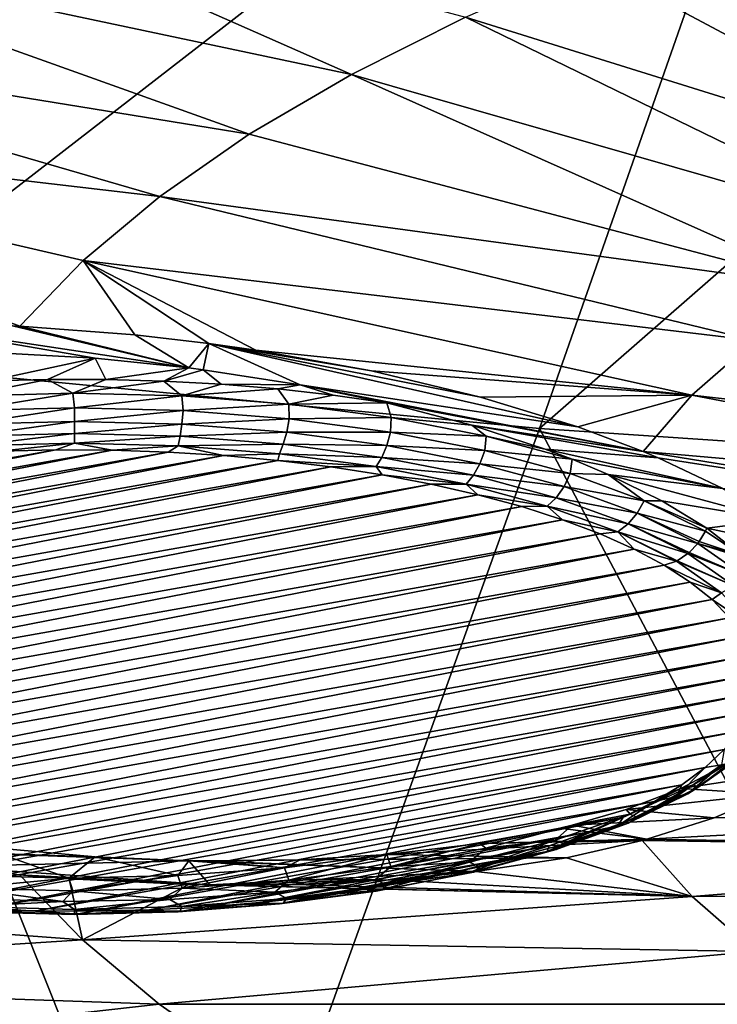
# Model space of a CAD drawing. Header units: metres. Extents: x -90 to 304, y -90 to 74.
# Tile 256 of 570: x 224.7 to 228.49, y -5.67 to -0.32. Entities that reach past the tile are written whole.
import ezdxf

# ---------------------------------------------------------------- set-up
doc = ezdxf.new("R2010")
doc.units = ezdxf.units.M
doc.layers.add('solid_21662050_350', color=7, linetype='CONTINUOUS')

msp = doc.modelspace()

# ---------------------------------------------------------------- linework, layer by layer
at = {"layer": 'solid_21662050_350'}
for points in [[(225.728302, 2.61477, 225.302002), (222.327042, 3.041162, 224.117661), (219.554276, -1.665131, 229.693024)], [(225.728302, 2.61477, 225.302002), (219.554276, -1.665131, 229.693024), (223.490128, -2.1569, 231.05896)], [(229.218063, 2.280359, 226.230865), (225.728302, 2.61477, 225.302002), (223.490128, -2.1569, 231.05896)], [(229.218063, 2.280359, 226.230865), (223.490128, -2.1569, 231.05896), (227.527725, -2.542566, 232.130188)], [(232.774673, 2.040001, 226.898483), (229.218063, 2.280359, 226.230865), (227.527725, -2.542566, 232.130188)], [(232.774673, 2.040001, 226.898483), (227.527725, -2.542566, 232.130188), (231.642197, -2.819752, 232.900101)], [(222.924026, 0.138904, 167.536804), (223.759323, 0.592407, 166.277161), (226.504822, -0.618815, 168.632034)], [(223.759323, 0.592407, 166.277161), (227.125351, -0.307303, 167.766769), (226.504822, -0.618815, 168.632034)], [(222.198837, -0.335839, 168.855453), (222.924026, 0.138904, 167.536804), (225.949875, -0.944214, 169.535858)], [(222.924026, 0.138904, 167.536804), (226.504822, -0.618815, 168.632034), (225.949875, -0.944214, 169.535858)], [(227.808441, -0.011191, 166.94429), (230.105362, -1.236673, 169.577499), (227.125351, -0.307303, 167.766769)], [(227.808441, -0.011191, 166.94429), (230.695099, -0.987789, 168.886185), (230.105362, -1.236673, 169.577499)], [(229.034637, -0.063113, 166.879913), (230.695099, -0.987789, 168.886185), (227.808441, -0.011191, 166.94429)], [(227.125351, -0.307303, 167.766769), (229.573486, -1.500097, 170.309189), (226.504822, -0.618815, 168.632034)], [(227.125351, -0.307303, 167.766769), (230.105362, -1.236673, 169.577499), (229.573486, -1.500097, 170.309189)], [(221.588455, -0.828763, 170.224609), (222.198837, -0.335839, 168.855453), (225.463181, -1.281917, 170.473877)], [(222.198837, -0.335839, 168.855453), (225.949875, -0.944214, 169.535858), (225.463181, -1.281917, 170.473877)], [(226.504822, -0.618815, 168.632034), (229.102615, -1.77652, 171.076981), (225.949875, -0.944214, 169.535858)], [(226.504822, -0.618815, 168.632034), (229.573486, -1.500097, 170.309189), (229.102615, -1.77652, 171.076981)], [(221.588455, -0.828763, 170.224609), (224.703369, -1.986708, 172.431747), (224.662796, -1.984674, 172.435349)], [(221.588455, -0.828763, 170.224609), (225.047134, -1.630285, 171.441498), (224.703369, -1.986708, 172.431747)], [(221.588455, -0.828763, 170.224609), (225.463181, -1.281917, 170.473877), (225.047134, -1.630285, 171.441498)], [(225.949875, -0.944214, 169.535858), (229.102615, -1.77652, 171.076981), (225.463181, -1.281917, 170.473877)], [(225.463181, -1.281917, 170.473877), (228.69548, -2.064324, 171.876389), (225.047134, -1.630285, 171.441498)], [(225.463181, -1.281917, 170.473877), (229.102615, -1.77652, 171.076981), (228.69548, -2.064324, 171.876389)], [(225.327927, -2.03395, 172.4207), (224.703369, -1.986708, 172.431747), (225.047134, -1.630285, 171.441498)], [(225.047134, -1.630285, 171.441498), (228.69548, -2.064324, 171.876389), (228.354462, -2.361827, 172.702728)], [(225.985214, -2.116426, 172.500061), (225.047134, -1.630285, 171.441498), (228.354462, -2.361827, 172.702728)], [(225.730087, -2.080315, 172.457886), (225.327927, -2.03395, 172.4207), (225.047134, -1.630285, 171.441498)], [(225.985214, -2.116426, 172.500061), (225.730087, -2.080315, 172.457886), (225.047134, -1.630285, 171.441498)], [(225.620758, -2.212869, 172.825256), (224.006897, -1.969872, 172.543671), (224.662796, -1.984674, 172.435349)], [(225.112686, -2.160163, 172.794418), (224.006897, -1.969872, 172.543671), (225.620758, -2.212869, 172.825256)], [(224.480881, -2.125284, 172.841232), (224.006897, -1.969872, 172.543671), (225.112686, -2.160163, 172.794418)], [(225.620758, -2.212869, 172.825256), (224.662796, -1.984674, 172.435349), (224.703369, -1.986708, 172.431747)], [(225.620758, -2.212869, 172.825256), (224.703369, -1.986708, 172.431747), (225.327927, -2.03395, 172.4207)], [(225.620758, -2.212869, 172.825256), (225.327927, -2.03395, 172.4207), (225.730087, -2.080315, 172.457886)], [(225.620758, -2.212869, 172.825256), (225.730087, -2.080315, 172.457886), (225.699295, -2.223015, 172.835571)], [(225.699295, -2.223015, 172.835571), (225.730087, -2.080315, 172.457886), (226.225784, -2.305515, 172.944931)], [(226.613205, -2.229214, 172.670212), (225.730087, -2.080315, 172.457886), (225.985214, -2.116426, 172.500061)], [(227.206848, -2.371334, 172.929489), (225.730087, -2.080315, 172.457886), (226.613205, -2.229214, 172.670212)], [(227.736206, -2.533726, 173.259659), (225.730087, -2.080315, 172.457886), (227.206848, -2.371334, 172.929489)], [(226.225784, -2.305515, 172.944931), (225.730087, -2.080315, 172.457886), (227.736206, -2.533726, 173.259659)], [(228.354462, -2.361827, 172.702728), (228.69548, -2.064324, 171.876389), (231.7845, -2.74695, 173.216003)], [(224.480881, -2.125284, 172.841232), (225.112686, -2.160163, 172.794418), (224.53743, -2.283586, 172.77681)], [(226.613205, -2.229214, 172.670212), (225.985214, -2.116426, 172.500061), (228.354462, -2.361827, 172.702728)], [(223.490128, -2.1569, 231.05896), (221.052353, -7.20259, 236.48439), (225.683792, -7.65019, 237.727646)], [(227.527725, -2.542566, 232.130188), (223.490128, -2.1569, 231.05896), (225.683792, -7.65019, 237.727646)], [(225.112686, -2.160163, 172.794418), (224.852982, -2.275411, 172.754105), (224.53743, -2.283586, 172.77681)], [(225.112686, -2.160163, 172.794418), (225.169464, -2.275712, 172.754944), (224.852982, -2.275411, 172.754105)], [(225.112686, -2.160163, 172.794418), (225.620758, -2.212869, 172.825256), (225.169464, -2.275712, 172.754944)], [(225.620758, -2.212869, 172.825256), (225.484879, -2.284487, 172.779312), (225.169464, -2.275712, 172.754944)], [(225.620758, -2.212869, 172.825256), (225.699295, -2.223015, 172.835571), (225.484879, -2.284487, 172.779312)], [(225.699295, -2.223015, 172.835571), (225.797256, -2.301682, 172.827072), (225.484879, -2.284487, 172.779312)], [(225.699295, -2.223015, 172.835571), (226.225784, -2.305515, 172.944931), (225.797256, -2.301682, 172.827072)], [(227.206848, -2.371334, 172.929489), (226.613205, -2.229214, 172.670212), (228.354462, -2.361827, 172.702728)], [(224.396133, -2.366583, 172.778122), (224.53743, -2.283586, 172.77681), (224.852982, -2.275411, 172.754105)], [(224.98996, -2.351018, 172.734894), (224.396133, -2.366583, 172.778122), (224.852982, -2.275411, 172.754105)], [(224.98996, -2.351018, 172.734894), (224.852982, -2.275411, 172.754105), (225.169464, -2.275712, 172.754944)], [(224.98996, -2.351018, 172.734894), (225.169464, -2.275712, 172.754944), (225.484879, -2.284487, 172.779312)], [(225.584015, -2.36557, 172.775314), (224.98996, -2.351018, 172.734894), (225.484879, -2.284487, 172.779312)], [(225.584015, -2.36557, 172.775314), (225.484879, -2.284487, 172.779312), (225.797256, -2.301682, 172.827072)], [(224.409821, -2.444301, 172.780197), (224.396133, -2.366583, 172.778122), (224.98996, -2.351018, 172.734894)], [(225, -2.42932, 172.738586), (224.409821, -2.444301, 172.780197), (224.98996, -2.351018, 172.734894)], [(225, -2.42932, 172.738586), (224.98996, -2.351018, 172.734894), (225.584015, -2.36557, 172.775314)], [(225.584015, -2.36557, 172.775314), (225.797256, -2.301682, 172.827072), (226.104645, -2.327187, 172.897919)], [(226.165039, -2.409916, 172.898483), (225.584015, -2.36557, 172.775314), (226.104645, -2.327187, 172.897919)], [(226.225784, -2.305515, 172.944931), (226.104645, -2.327187, 172.897919), (225.797256, -2.301682, 172.827072)], [(226.225784, -2.305515, 172.944931), (226.405121, -2.360845, 172.991409), (226.104645, -2.327187, 172.897919)], [(226.165039, -2.409916, 172.898483), (226.104645, -2.327187, 172.897919), (226.405121, -2.360845, 172.991409)], [(226.225784, -2.305515, 172.944931), (227.736206, -2.533726, 173.259659), (228.089676, -2.666509, 173.547714)], [(226.225784, -2.305515, 172.944931), (228.089676, -2.666509, 173.547714), (226.696793, -2.402444, 173.106949)], [(226.225784, -2.305515, 172.944931), (226.696793, -2.402444, 173.106949), (226.405121, -2.360845, 172.991409)], [(225.590179, -2.444301, 172.780197), (225, -2.42932, 172.738586), (225.584015, -2.36557, 172.775314)], [(225.590179, -2.444301, 172.780197), (225.584015, -2.36557, 172.775314), (226.165039, -2.409916, 172.898483)], [(226.165039, -2.409916, 172.898483), (226.405121, -2.360845, 172.991409), (226.696793, -2.402444, 173.106949)], [(226.720108, -2.483068, 173.101669), (226.165039, -2.409916, 172.898483), (226.696793, -2.402444, 173.106949)], [(227.160049, -2.523575, 173.337753), (226.696793, -2.402444, 173.106949), (228.089676, -2.666509, 173.547714)], [(227.160049, -2.523575, 173.337753), (226.720108, -2.483068, 173.101669), (226.696793, -2.402444, 173.106949)], [(227.736206, -2.533726, 173.259659), (227.206848, -2.371334, 172.929489), (228.354462, -2.361827, 172.702728)], [(227.736206, -2.533726, 173.259659), (228.354462, -2.361827, 172.702728), (228.089676, -2.666509, 173.547714)], [(228.089676, -2.666509, 173.547714), (228.354462, -2.361827, 172.702728), (231.542831, -2.968848, 173.832352)], [(228.354462, -2.361827, 172.702728), (231.7845, -2.74695, 173.216003), (231.542831, -2.968848, 173.832352)], [(224.416946, -2.518794, 172.803558), (224.409821, -2.444301, 172.780197), (225, -2.42932, 172.738586)], [(225, -2.503993, 172.762451), (224.416946, -2.518794, 172.803558), (225, -2.42932, 172.738586)], [(225, -2.503993, 172.762451), (225, -2.42932, 172.738586), (225.590179, -2.444301, 172.780197)], [(225.583054, -2.518794, 172.803558), (225, -2.503993, 172.762451), (225.590179, -2.444301, 172.780197)], [(225.583054, -2.518794, 172.803558), (225.590179, -2.444301, 172.780197), (226.16716, -2.488911, 172.904099)], [(226.16716, -2.488911, 172.904099), (225.590179, -2.444301, 172.780197), (226.165039, -2.409916, 172.898483)], [(226.16716, -2.488911, 172.904099), (226.165039, -2.409916, 172.898483), (226.720108, -2.483068, 173.101669)], [(224.426224, -2.584499, 172.845291), (224.416946, -2.518794, 172.803558), (225, -2.503993, 172.762451)], [(225, -2.569934, 172.80484), (224.426224, -2.584499, 172.845291), (225, -2.503993, 172.762451)], [(225, -2.569934, 172.80484), (225, -2.503993, 172.762451), (225.583054, -2.518794, 172.803558)], [(226.153091, -2.562865, 172.925964), (225.583054, -2.518794, 172.803558), (226.16716, -2.488911, 172.904099)], [(226.153091, -2.562865, 172.925964), (226.16716, -2.488911, 172.904099), (226.718079, -2.562152, 173.107544)], [(226.718079, -2.562152, 173.107544), (226.16716, -2.488911, 172.904099), (226.720108, -2.483068, 173.101669)], [(226.718079, -2.562152, 173.107544), (226.720108, -2.483068, 173.101669), (227.236847, -2.583393, 173.380341)], [(227.160049, -2.523575, 173.337753), (227.236847, -2.583393, 173.380341), (226.720108, -2.483068, 173.101669)], [(225.573776, -2.584499, 172.845291), (225, -2.569934, 172.80484), (225.583054, -2.518794, 172.803558)], [(225.573776, -2.584499, 172.845291), (225.583054, -2.518794, 172.803558), (226.153091, -2.562865, 172.925964)], [(226.13475, -2.62787, 172.965759), (225.573776, -2.584499, 172.845291), (226.153091, -2.562865, 172.925964)], [(227.527725, -2.542566, 232.130188), (225.683792, -7.65019, 237.727646), (230.405441, -7.971935, 238.621323)], [(226.13475, -2.62787, 172.965759), (226.153091, -2.562865, 172.925964), (226.697357, -2.635224, 173.126953)], [(226.697357, -2.635224, 173.126953), (226.153091, -2.562865, 172.925964), (226.718079, -2.562152, 173.107544)], [(226.697357, -2.635224, 173.126953), (226.718079, -2.562152, 173.107544), (227.230621, -2.66239, 173.385956)], [(227.230621, -2.66239, 173.385956), (226.718079, -2.562152, 173.107544), (227.236847, -2.583393, 173.380341)], [(227.160049, -2.523575, 173.337753), (228.089676, -2.666509, 173.547714), (228.172775, -2.701315, 173.625397)], [(227.160049, -2.523575, 173.337753), (228.172775, -2.701315, 173.625397), (227.558716, -2.654027, 173.608887)], [(227.160049, -2.523575, 173.337753), (227.558716, -2.654027, 173.608887), (227.236847, -2.583393, 173.380341)], [(231.642197, -2.819752, 232.900101), (227.527725, -2.542566, 232.130188), (230.405441, -7.971935, 238.621323)], [(224.437012, -2.636932, 172.902573), (224.426224, -2.584499, 172.845291), (225, -2.569934, 172.80484)], [(225, -2.622641, 172.862869), (224.437012, -2.636932, 172.902573), (225, -2.569934, 172.80484)], [(225, -2.622641, 172.862869), (225, -2.569934, 172.80484), (225.573776, -2.584499, 172.845291)], [(225.562988, -2.636932, 172.902573), (225, -2.622641, 172.862869), (225.573776, -2.584499, 172.845291)], [(225.562988, -2.636932, 172.902573), (225.573776, -2.584499, 172.845291), (226.13475, -2.62787, 172.965759)], [(227.230621, -2.66239, 173.385956), (227.236847, -2.583393, 173.380341), (227.705185, -2.709549, 173.729523)], [(227.558716, -2.654027, 173.608887), (227.705185, -2.709549, 173.729523), (227.236847, -2.583393, 173.380341)], [(221.571823, -3.440195, 175.103775), (225.508606, -2.670279, 172.965256), (225.80954, -2.688748, 173.016556)], [(221.571823, -3.440195, 175.103775), (221.698517, -3.345889, 174.841827), (225.508606, -2.670279, 172.965256)], [(221.698517, -3.345889, 174.841827), (225.204147, -2.66029, 172.937515), (225.508606, -2.670279, 172.965256)], [(221.698517, -3.345889, 174.841827), (221.847748, -3.255462, 174.590668), (225.204147, -2.66029, 172.937515)], [(221.847748, -3.255462, 174.590668), (224.898346, -2.658854, 172.933517), (225.204147, -2.66029, 172.937515)], [(221.847748, -3.255462, 174.590668), (222.018524, -3.16951, 174.351913), (224.898346, -2.658854, 172.933517)], [(222.018524, -3.16951, 174.351913), (224.593216, -2.665979, 172.953308), (224.898346, -2.658854, 172.933517)], [(225, -2.622641, 172.862869), (224.593216, -2.665979, 172.953308), (224.437012, -2.636932, 172.902573)], [(225, -2.622641, 172.862869), (224.898346, -2.658854, 172.933517), (224.593216, -2.665979, 172.953308)], [(225, -2.622641, 172.862869), (225.204147, -2.66029, 172.937515), (224.898346, -2.658854, 172.933517)], [(225.562988, -2.636932, 172.902573), (225.204147, -2.66029, 172.937515), (225, -2.622641, 172.862869)], [(225.562988, -2.636932, 172.902573), (225.508606, -2.670279, 172.965256), (225.204147, -2.66029, 172.937515)], [(225.562988, -2.636932, 172.902573), (225.80954, -2.688748, 173.016556), (225.508606, -2.670279, 172.965256)], [(226.113388, -2.679487, 173.020767), (225.562988, -2.636932, 172.902573), (226.13475, -2.62787, 172.965759)], [(226.113388, -2.679487, 173.020767), (225.80954, -2.688748, 173.016556), (225.562988, -2.636932, 172.902573)], [(226.113388, -2.679487, 173.020767), (226.13475, -2.62787, 172.965759), (226.670364, -2.699078, 173.163544)], [(226.670364, -2.699078, 173.163544), (226.13475, -2.62787, 172.965759), (226.697357, -2.635224, 173.126953)], [(226.670364, -2.699078, 173.163544), (226.697357, -2.635224, 173.126953), (227.20372, -2.734252, 173.402023)], [(227.20372, -2.734252, 173.402023), (226.697357, -2.635224, 173.126953), (227.230621, -2.66239, 173.385956)], [(227.20372, -2.734252, 173.402023), (227.230621, -2.66239, 173.385956), (227.693329, -2.787383, 173.733139)], [(227.693329, -2.787383, 173.733139), (227.230621, -2.66239, 173.385956), (227.705185, -2.709549, 173.729523)], [(227.558716, -2.654027, 173.608887), (228.172775, -2.701315, 173.625397), (228.523926, -2.868333, 174.009003)], [(227.558716, -2.654027, 173.608887), (228.523926, -2.868333, 174.009003), (227.705185, -2.709549, 173.729523)], [(228.089676, -2.666509, 173.547714), (231.542831, -2.968848, 173.832352), (231.353302, -3.196484, 174.464645)], [(228.172775, -2.701315, 173.625397), (228.089676, -2.666509, 173.547714), (231.353302, -3.196484, 174.464645)], [(221.38945, -3.637789, 175.652618), (226.104965, -2.715575, 173.091064), (226.392853, -2.750577, 173.188293)], [(221.38945, -3.637789, 175.652618), (221.468567, -3.537711, 175.374634), (226.104965, -2.715575, 173.091064)], [(221.468567, -3.537711, 175.374634), (225.80954, -2.688748, 173.016556), (226.104965, -2.715575, 173.091064)], [(221.468567, -3.537711, 175.374634), (221.571823, -3.440195, 175.103775), (225.80954, -2.688748, 173.016556)], [(226.113388, -2.679487, 173.020767), (226.104965, -2.715575, 173.091064), (225.80954, -2.688748, 173.016556)], [(226.638931, -2.749354, 173.214828), (226.104965, -2.715575, 173.091064), (226.113388, -2.679487, 173.020767)], [(226.638931, -2.749354, 173.214828), (226.392853, -2.750577, 173.188293), (226.104965, -2.715575, 173.091064)], [(226.638931, -2.749354, 173.214828), (226.113388, -2.679487, 173.020767), (226.670364, -2.699078, 173.163544)], [(226.638931, -2.749354, 173.214828), (226.670364, -2.699078, 173.163544), (227.168671, -2.796531, 173.434235)], [(227.168671, -2.796531, 173.434235), (226.670364, -2.699078, 173.163544), (227.20372, -2.734252, 173.402023)], [(227.693329, -2.787383, 173.733139), (227.705185, -2.709549, 173.729523), (227.900314, -2.791389, 173.912033)], [(227.900314, -2.791389, 173.912033), (227.705185, -2.709549, 173.729523), (228.523926, -2.868333, 174.009003)], [(228.523926, -2.868333, 174.009003), (228.172775, -2.701315, 173.625397), (231.353302, -3.196484, 174.464645)], [(221.334991, -3.739743, 175.935806), (226.392853, -2.750577, 173.188293), (226.671188, -2.793509, 173.307541)], [(221.334991, -3.739743, 175.935806), (221.38945, -3.637789, 175.652618), (226.392853, -2.750577, 173.188293)], [(226.638931, -2.749354, 173.214828), (226.671188, -2.793509, 173.307541), (226.392853, -2.750577, 173.188293)], [(227.127853, -2.844973, 173.480423), (226.671188, -2.793509, 173.307541), (226.638931, -2.749354, 173.214828)], [(227.127853, -2.844973, 173.480423), (226.638931, -2.749354, 173.214828), (227.168671, -2.796531, 173.434235)], [(227.168671, -2.796531, 173.434235), (227.20372, -2.734252, 173.402023), (227.660843, -2.857739, 173.74501)], [(227.660843, -2.857739, 173.74501), (227.20372, -2.734252, 173.402023), (227.693329, -2.787383, 173.733139)], [(221.305588, -3.84286, 176.222214), (226.671188, -2.793509, 173.307541), (226.938126, -2.844087, 173.448029)], [(221.305588, -3.84286, 176.222214), (221.334991, -3.739743, 175.935806), (226.671188, -2.793509, 173.307541)], [(227.127853, -2.844973, 173.480423), (226.938126, -2.844087, 173.448029), (226.671188, -2.793509, 173.307541)], [(227.127853, -2.844973, 173.480423), (227.168671, -2.796531, 173.434235), (227.61853, -2.918054, 173.771774)], [(227.61853, -2.918054, 173.771774), (227.168671, -2.796531, 173.434235), (227.660843, -2.857739, 173.74501)], [(227.660843, -2.857739, 173.74501), (227.693329, -2.787383, 173.733139), (228.095871, -2.934342, 174.141327)], [(228.095871, -2.934342, 174.141327), (227.693329, -2.787383, 173.733139), (227.900314, -2.791389, 173.912033)], [(227.900314, -2.791389, 173.912033), (228.523926, -2.868333, 174.009003), (228.808121, -3.037324, 174.413254)], [(228.191437, -2.934871, 174.243561), (227.900314, -2.791389, 173.912033), (228.808121, -3.037324, 174.413254)], [(228.191437, -2.934871, 174.243561), (228.095871, -2.934342, 174.141327), (227.900314, -2.791389, 173.912033)], [(221.301422, -3.946458, 176.509979), (226.938126, -2.844087, 173.448029), (227.191818, -2.901957, 173.608765)], [(221.301422, -3.946458, 176.509979), (221.305588, -3.84286, 176.222214), (226.938126, -2.844087, 173.448029)], [(227.127853, -2.844973, 173.480423), (227.191818, -2.901957, 173.608765), (226.938126, -2.844087, 173.448029)], [(227.569244, -2.964209, 173.811615), (227.191818, -2.901957, 173.608765), (227.127853, -2.844973, 173.480423)], [(227.569244, -2.964209, 173.811615), (227.127853, -2.844973, 173.480423), (227.61853, -2.918054, 173.771774)], [(227.61853, -2.918054, 173.771774), (227.660843, -2.857739, 173.74501), (228.058548, -3.002925, 174.148285)], [(228.058548, -3.002925, 174.148285), (227.660843, -2.857739, 173.74501), (228.095871, -2.934342, 174.141327)], [(221.322525, -4.049814, 176.797058), (221.301422, -3.946458, 176.509979), (227.191818, -2.901957, 173.608765)], [(221.322525, -4.049814, 176.797058), (227.191818, -2.901957, 173.608765), (227.430527, -2.966729, 173.788681)], [(227.569244, -2.964209, 173.811615), (227.430527, -2.966729, 173.788681), (227.191818, -2.901957, 173.608765)], [(227.569244, -2.964209, 173.811615), (227.61853, -2.918054, 173.771774), (228.009888, -3.06093, 174.16864)], [(228.009888, -3.06093, 174.16864), (227.61853, -2.918054, 173.771774), (228.058548, -3.002925, 174.148285)], [(228.058548, -3.002925, 174.148285), (228.095871, -2.934342, 174.141327), (228.42926, -3.099981, 174.60141)], [(228.436279, -3.084505, 174.602676), (228.42926, -3.099981, 174.60141), (228.095871, -2.934342, 174.141327)], [(228.191437, -2.934871, 174.243561), (228.436279, -3.084505, 174.602676), (228.095871, -2.934342, 174.141327)], [(228.191437, -2.934871, 174.243561), (228.808121, -3.037324, 174.413254), (228.436279, -3.084505, 174.602676)], [(221.368774, -4.152229, 177.081528), (221.322525, -4.049814, 176.797058), (227.430527, -2.966729, 173.788681)], [(221.368774, -4.152229, 177.081528), (227.430527, -2.966729, 173.788681), (227.652603, -3.037947, 173.986496)], [(227.569244, -2.964209, 173.811615), (227.652603, -3.037947, 173.986496), (227.430527, -2.966729, 173.788681)], [(227.953247, -3.104396, 174.201004), (227.652603, -3.037947, 173.986496), (227.569244, -2.964209, 173.811615)], [(227.953247, -3.104396, 174.201004), (227.569244, -2.964209, 173.811615), (228.009888, -3.06093, 174.16864)], [(221.439804, -4.252985, 177.361389), (221.368774, -4.152229, 177.081528), (227.652603, -3.037947, 173.986496)], [(221.439804, -4.252985, 177.361389), (227.652603, -3.037947, 173.986496), (227.856613, -3.115154, 174.200943)], [(227.953247, -3.104396, 174.201004), (227.856613, -3.115154, 174.200943), (227.652603, -3.037947, 173.986496)], [(228.009888, -3.06093, 174.16864), (228.058548, -3.002925, 174.148285), (228.387909, -3.166568, 174.602814)], [(228.39563, -3.156312, 174.601776), (228.058548, -3.002925, 174.148285), (228.42926, -3.099981, 174.60141)], [(228.39563, -3.156312, 174.601776), (228.387909, -3.166568, 174.602814), (228.058548, -3.002925, 174.148285)], [(228.436279, -3.084505, 174.602676), (228.808121, -3.037324, 174.413254), (229.034882, -3.209626, 174.839798)], [(227.953247, -3.104396, 174.201004), (228.009888, -3.06093, 174.16864), (228.334015, -3.22197, 174.615936)], [(228.3405, -3.216504, 174.613922), (228.009888, -3.06093, 174.16864), (228.387909, -3.166568, 174.602814)], [(228.3405, -3.216504, 174.613922), (228.334015, -3.22197, 174.615936), (228.009888, -3.06093, 174.16864)], [(228.629303, -3.234405, 174.97438), (228.39563, -3.156312, 174.601776), (228.42926, -3.099981, 174.60141)], [(228.629303, -3.234405, 174.97438), (228.42926, -3.099981, 174.60141), (228.436279, -3.084505, 174.602676)], [(228.629303, -3.234405, 174.97438), (228.436279, -3.084505, 174.602676), (229.034882, -3.209626, 174.839798)], [(221.535202, -4.351435, 177.634842), (221.439804, -4.252985, 177.361389), (227.856613, -3.115154, 174.200943)], [(221.535202, -4.351435, 177.634842), (227.856613, -3.115154, 174.200943), (228.041046, -3.197784, 174.43045)], [(227.953247, -3.104396, 174.201004), (228.041046, -3.197784, 174.43045), (227.856613, -3.115154, 174.200943)], [(228.271271, -3.262405, 174.639877), (228.041046, -3.197784, 174.43045), (227.953247, -3.104396, 174.201004)], [(228.275085, -3.260525, 174.638229), (227.953247, -3.104396, 174.201004), (228.334015, -3.22197, 174.615936)], [(228.275085, -3.260525, 174.638229), (228.271271, -3.262405, 174.639877), (227.953247, -3.104396, 174.201004)], [(221.654236, -4.446855, 177.899887), (221.535202, -4.351435, 177.634842), (228.041046, -3.197784, 174.43045)], [(221.654236, -4.446855, 177.899887), (228.041046, -3.197784, 174.43045), (228.2043, -3.285046, 174.672836)], [(228.271271, -3.262405, 174.639877), (228.2043, -3.285046, 174.672836), (228.041046, -3.197784, 174.43045)], [(228.641602, -3.345011, 175.098465), (228.3405, -3.216504, 174.613922), (228.387909, -3.166568, 174.602814)], [(228.629303, -3.234405, 174.97438), (228.387909, -3.166568, 174.602814), (228.39563, -3.156312, 174.601776)], [(228.644852, -3.248402, 175.009659), (228.387909, -3.166568, 174.602814), (228.629303, -3.234405, 174.97438)], [(228.641602, -3.345011, 175.098465), (228.387909, -3.166568, 174.602814), (228.644852, -3.248402, 175.009659)], [(228.516235, -3.434705, 175.118469), (228.2043, -3.285046, 174.672836), (228.271271, -3.262405, 174.639877)], [(228.583679, -3.397575, 175.103699), (228.271271, -3.262405, 174.639877), (228.275085, -3.260525, 174.638229)], [(228.516235, -3.434705, 175.118469), (228.271271, -3.262405, 174.639877), (228.583679, -3.397575, 175.103699)], [(228.583679, -3.397575, 175.103699), (228.275085, -3.260525, 174.638229), (228.334015, -3.22197, 174.615936)], [(228.641602, -3.345011, 175.098465), (228.334015, -3.22197, 174.615936), (228.3405, -3.216504, 174.613922)], [(228.583679, -3.397575, 175.103699), (228.334015, -3.22197, 174.615936), (228.641602, -3.345011, 175.098465)], [(221.654236, -4.446855, 177.899887), (228.2043, -3.285046, 174.672836), (221.7957, -4.538376, 178.154099)], [(228.2043, -3.285046, 174.672836), (228.345764, -3.376568, 174.927048), (221.7957, -4.538376, 178.154099)], [(228.516235, -3.434705, 175.118469), (228.345764, -3.376568, 174.927048), (228.2043, -3.285046, 174.672836)], [(228.345764, -3.376568, 174.927048), (221.958954, -4.625639, 178.396469), (221.7957, -4.538376, 178.154099)], [(228.345764, -3.376568, 174.927048), (228.464798, -3.471988, 175.192078), (221.958954, -4.625639, 178.396469)], [(228.516235, -3.434705, 175.118469), (228.464798, -3.471988, 175.192078), (228.345764, -3.376568, 174.927048)], [(228.464798, -3.471988, 175.192078), (222.143387, -4.708268, 178.625992), (221.958954, -4.625639, 178.396469)], [(228.464798, -3.471988, 175.192078), (228.560196, -3.570437, 175.46553), (222.143387, -4.708268, 178.625992)], [(228.682632, -3.617448, 175.626053), (228.464798, -3.471988, 175.192078), (228.516235, -3.434705, 175.118469)], [(228.682632, -3.617448, 175.626053), (228.560196, -3.570437, 175.46553), (228.464798, -3.471988, 175.192078)], [(228.560196, -3.570437, 175.46553), (222.347397, -4.785476, 178.840439), (222.143387, -4.708268, 178.625992)], [(228.560196, -3.570437, 175.46553), (228.631226, -3.671193, 175.745392), (222.347397, -4.785476, 178.840439)], [(228.631226, -3.671193, 175.745392), (222.569473, -4.856693, 179.038254), (222.347397, -4.785476, 178.840439)], [(228.631226, -3.671193, 175.745392), (228.677475, -3.773609, 176.029861), (222.569473, -4.856693, 179.038254)], [(228.677475, -3.773609, 176.029861), (222.808182, -4.921465, 179.21817), (222.569473, -4.856693, 179.038254)], [(228.677475, -3.773609, 176.029861), (228.698578, -3.876964, 176.316956), (222.808182, -4.921465, 179.21817)], [(228.698578, -3.876964, 176.316956), (223.061874, -4.979336, 179.378906), (222.808182, -4.921465, 179.21817)], [(228.698578, -3.876964, 176.316956), (228.694412, -3.980563, 176.604706), (223.061874, -4.979336, 179.378906)], [(228.694412, -3.980563, 176.604706), (223.328812, -5.029913, 179.519394), (223.061874, -4.979336, 179.378906)], [(228.694412, -3.980563, 176.604706), (228.665009, -4.08368, 176.891129), (223.328812, -5.029913, 179.519394)], [(228.665009, -4.08368, 176.891129), (223.607147, -5.072845, 179.638641), (223.328812, -5.029913, 179.519394)], [(228.665009, -4.08368, 176.891129), (228.61055, -4.185634, 177.174316), (223.607147, -5.072845, 179.638641)], [(228.61055, -4.185634, 177.174316), (223.895035, -5.107847, 179.735855), (223.607147, -5.072845, 179.638641)], [(228.61055, -4.185634, 177.174316), (228.531433, -4.285711, 177.452286), (223.895035, -5.107847, 179.735855)], [(228.531433, -4.285711, 177.452286), (224.19046, -5.134675, 179.810379), (223.895035, -5.107847, 179.735855)], [(228.531433, -4.285711, 177.452286), (228.428177, -4.383228, 177.723145), (224.19046, -5.134675, 179.810379)], [(228.633408, -4.304094, 177.944611), (228.36351, -4.478482, 178.430344), (228.387909, -4.491717, 178.283569)], [(228.533768, -4.372027, 178.156372), (228.36351, -4.478482, 178.430344), (228.633408, -4.304094, 177.944611)], [(228.633408, -4.304094, 177.944611), (228.387909, -4.491717, 178.283569), (228.641602, -4.313274, 177.787918)], [(228.583679, -4.350437, 177.750381), (228.641602, -4.313274, 177.787918), (228.387909, -4.491717, 178.283569)], [(228.516235, -4.369634, 177.715332), (228.428177, -4.383228, 177.723145), (228.531433, -4.285711, 177.452286)], [(228.428177, -4.383228, 177.723145), (224.491394, -5.153144, 179.861679), (224.19046, -5.134675, 179.810379)], [(228.428177, -4.383228, 177.723145), (228.301483, -4.477534, 177.985092), (224.491394, -5.153144, 179.861679)], [(228.271271, -4.541934, 178.193909), (228.428177, -4.383228, 177.723145), (228.516235, -4.369634, 177.715332)], [(228.271271, -4.541934, 178.193909), (228.516235, -4.369634, 177.715332), (228.334015, -4.526042, 178.238144)], [(228.271271, -4.541934, 178.193909), (228.301483, -4.477534, 177.985092), (228.428177, -4.383228, 177.723145)], [(228.294632, -4.498353, 178.562515), (228.533768, -4.372027, 178.156372), (229.012817, -4.389133, 178.121033)], [(228.294632, -4.498353, 178.562515), (228.36351, -4.478482, 178.430344), (228.533768, -4.372027, 178.156372)], [(228.334015, -4.526042, 178.238144), (228.583679, -4.350437, 177.750381), (228.387909, -4.491717, 178.283569)], [(228.516235, -4.369634, 177.715332), (228.583679, -4.350437, 177.750381), (228.334015, -4.526042, 178.238144)], [(228.294632, -4.498353, 178.562515), (229.012817, -4.389133, 178.121033), (228.77562, -4.528266, 178.561813)], [(228.301483, -4.477534, 177.985092), (224.795853, -5.163132, 179.88942), (224.491394, -5.153144, 179.861679)], [(228.301483, -4.477534, 177.985092), (228.152252, -4.567961, 178.236267), (224.795853, -5.163132, 179.88942)], [(228.36351, -4.478482, 178.430344), (228.020416, -4.638028, 178.873505), (228.058548, -4.65536, 178.738098)], [(228.294632, -4.498353, 178.562515), (228.020416, -4.638028, 178.873505), (228.36351, -4.478482, 178.430344)], [(228.36351, -4.478482, 178.430344), (228.058548, -4.65536, 178.738098), (228.387909, -4.491717, 178.283569)], [(228.334015, -4.526042, 178.238144), (228.387909, -4.491717, 178.283569), (228.058548, -4.65536, 178.738098)], [(228.271271, -4.541934, 178.193909), (228.152252, -4.567961, 178.236267), (228.301483, -4.477534, 177.985092)], [(227.953247, -4.699943, 178.632797), (228.152252, -4.567961, 178.236267), (228.271271, -4.541934, 178.193909)], [(227.953247, -4.699943, 178.632797), (228.271271, -4.541934, 178.193909), (228.009888, -4.687081, 178.68544)], [(228.294632, -4.498353, 178.562515), (228.77562, -4.528266, 178.561813), (227.998322, -4.612252, 178.947144)], [(228.294632, -4.498353, 178.562515), (227.998322, -4.612252, 178.947144), (228.020416, -4.638028, 178.873505)], [(227.998322, -4.612252, 178.947144), (228.77562, -4.528266, 178.561813), (228.477112, -4.657032, 178.987885)], [(228.009888, -4.687081, 178.68544), (228.334015, -4.526042, 178.238144), (228.058548, -4.65536, 178.738098)], [(228.271271, -4.541934, 178.193909), (228.334015, -4.526042, 178.238144), (228.009888, -4.687081, 178.68544)], [(228.477112, -4.657032, 178.987885), (228.77562, -4.528266, 178.561813), (231.353302, -4.602848, 178.370956)], [(228.152252, -4.567961, 178.236267), (225.101654, -5.164568, 179.893402), (224.795853, -5.163132, 179.88942)], [(228.152252, -4.567961, 178.236267), (227.981476, -4.653913, 178.475006), (225.101654, -5.164568, 179.893402)], [(227.953247, -4.699943, 178.632797), (227.981476, -4.653913, 178.475006), (228.152252, -4.567961, 178.236267)], [(228.020416, -4.638028, 178.873505), (227.611908, -4.77879, 179.264481), (227.660843, -4.800546, 179.141373)], [(227.703964, -4.696538, 179.248886), (227.611908, -4.77879, 179.264481), (228.020416, -4.638028, 178.873505)], [(228.020416, -4.638028, 178.873505), (227.660843, -4.800546, 179.141373), (228.058548, -4.65536, 178.738098)], [(227.998322, -4.612252, 178.947144), (228.477112, -4.657032, 178.987885), (227.703964, -4.696538, 179.248886)], [(227.998322, -4.612252, 178.947144), (227.703964, -4.696538, 179.248886), (228.020416, -4.638028, 178.873505)], [(228.110748, -4.773982, 179.396729), (231.353302, -4.602848, 178.370956), (231.542831, -4.830483, 179.00325)], [(228.110748, -4.773982, 179.396729), (228.477112, -4.657032, 178.987885), (231.353302, -4.602848, 178.370956)], [(227.981476, -4.653913, 178.475006), (225.406784, -5.157444, 179.873611), (225.101654, -5.164568, 179.893402)], [(227.981476, -4.653913, 178.475006), (227.790314, -4.734792, 178.699661), (225.406784, -5.157444, 179.873611)], [(227.703964, -4.696538, 179.248886), (227.236038, -4.821797, 179.597748), (227.611908, -4.77879, 179.264481)], [(227.637802, -4.712501, 179.308395), (227.236038, -4.821797, 179.597748), (227.703964, -4.696538, 179.248886)], [(227.569244, -4.840131, 179.022186), (227.790314, -4.734792, 178.699661), (227.953247, -4.699943, 178.632797)], [(227.569244, -4.840131, 179.022186), (227.953247, -4.699943, 178.632797), (227.61853, -4.829958, 179.082306)], [(227.61853, -4.829958, 179.082306), (228.009888, -4.687081, 178.68544), (227.660843, -4.800546, 179.141373)], [(227.953247, -4.699943, 178.632797), (228.009888, -4.687081, 178.68544), (227.61853, -4.829958, 179.082306)], [(227.637802, -4.712501, 179.308395), (227.703964, -4.696538, 179.248886), (228.110748, -4.773982, 179.396729)], [(228.009888, -4.687081, 178.68544), (228.058548, -4.65536, 178.738098), (227.660843, -4.800546, 179.141373)], [(227.703964, -4.696538, 179.248886), (228.477112, -4.657032, 178.987885), (228.110748, -4.773982, 179.396729)], [(227.953247, -4.699943, 178.632797), (227.790314, -4.734792, 178.699661), (227.981476, -4.653913, 178.475006)], [(227.790314, -4.734792, 178.699661), (225.709152, -5.141806, 179.830185), (225.406784, -5.157444, 179.873611)], [(227.790314, -4.734792, 178.699661), (227.580109, -4.81004, 178.908676), (225.709152, -5.141806, 179.830185)], [(227.202713, -4.796189, 179.640442), (227.637802, -4.712501, 179.308395), (228.110748, -4.773982, 179.396729)], [(227.202713, -4.796189, 179.640442), (227.236038, -4.821797, 179.597748), (227.637802, -4.712501, 179.308395)], [(227.569244, -4.840131, 179.022186), (227.580109, -4.81004, 178.908676), (227.790314, -4.734792, 178.699661)], [(225.112686, -4.868991, 180.318466), (223.631927, -4.820334, 180.546585), (224.480881, -4.812269, 180.304626)], [(224.480881, -4.812269, 180.304626), (224.378403, -4.967938, 180.23288), (224.969971, -4.984361, 180.278503)], [(225.112686, -4.868991, 180.318466), (224.480881, -4.812269, 180.304626), (224.969971, -4.984361, 180.278503)], [(227.580109, -4.81004, 178.908676), (226.006638, -5.117765, 179.763412), (225.709152, -5.141806, 179.830185)], [(227.580109, -4.81004, 178.908676), (227.352249, -4.87916, 179.100662), (226.006638, -5.117765, 179.763412)], [(226.696793, -4.85645, 179.923218), (228.085876, -4.780703, 179.421097), (227.674042, -4.874191, 179.775055)], [(227.202713, -4.796189, 179.640442), (228.085876, -4.780703, 179.421097), (226.696793, -4.85645, 179.923218)], [(227.202713, -4.796189, 179.640442), (226.696793, -4.85645, 179.923218), (226.719727, -4.922001, 179.876068)], [(227.202713, -4.796189, 179.640442), (226.719727, -4.922001, 179.876068), (227.236038, -4.821797, 179.597748)], [(227.611908, -4.77879, 179.264481), (227.146851, -4.89772, 179.594833), (227.20372, -4.924033, 179.48436)], [(227.236038, -4.821797, 179.597748), (227.146851, -4.89772, 179.594833), (227.611908, -4.77879, 179.264481)], [(227.202713, -4.796189, 179.640442), (228.110748, -4.773982, 179.396729), (228.085876, -4.780703, 179.421097)], [(227.611908, -4.77879, 179.264481), (227.20372, -4.924033, 179.48436), (227.660843, -4.800546, 179.141373)], [(227.61853, -4.829958, 179.082306), (227.660843, -4.800546, 179.141373), (227.20372, -4.924033, 179.48436)], [(227.569244, -4.840131, 179.022186), (227.352249, -4.87916, 179.100662), (227.580109, -4.81004, 178.908676)], [(227.674042, -4.874191, 179.775055), (228.085876, -4.780703, 179.421097), (228.356964, -5.085269, 180.26738)], [(228.085876, -4.780703, 179.421097), (228.110748, -4.773982, 179.396729), (231.542831, -4.830483, 179.00325)], [(228.356964, -5.085269, 180.26738), (228.085876, -4.780703, 179.421097), (231.542831, -4.830483, 179.00325)], [(225.620758, -4.889942, 180.261108), (224.294022, -4.921584, 180.676926), (223.631927, -4.820334, 180.546585)], [(225.620758, -4.889942, 180.261108), (223.631927, -4.820334, 180.546585), (225.112686, -4.868991, 180.318466)], [(226.696793, -4.85645, 179.923218), (226.142075, -4.927996, 180.121948), (226.165146, -4.995078, 180.079056)], [(226.225784, -4.885039, 180.109833), (226.142075, -4.927996, 180.121948), (226.696793, -4.85645, 179.923218)], [(226.696793, -4.85645, 179.923218), (226.165146, -4.995078, 180.079056), (226.719727, -4.922001, 179.876068)], [(226.225784, -4.885039, 180.109833), (226.696793, -4.85645, 179.923218), (227.674042, -4.874191, 179.775055)], [(227.236038, -4.821797, 179.597748), (226.719727, -4.922001, 179.876068), (227.146851, -4.89772, 179.594833)], [(227.127853, -4.959366, 179.353378), (227.352249, -4.87916, 179.100662), (227.569244, -4.840131, 179.022186)], [(227.127853, -4.959366, 179.353378), (227.569244, -4.840131, 179.022186), (227.168671, -4.95148, 179.419846)], [(227.168671, -4.95148, 179.419846), (227.61853, -4.829958, 179.082306), (227.20372, -4.924033, 179.48436)], [(227.569244, -4.840131, 179.022186), (227.61853, -4.829958, 179.082306), (227.168671, -4.95148, 179.419846)], [(228.356964, -5.085269, 180.26738), (231.542831, -4.830483, 179.00325), (231.7845, -5.052381, 179.619598)], [(225.620758, -4.889942, 180.261108), (225.734604, -5.021976, 180.627609), (224.294022, -4.921584, 180.676926)], [(225.112686, -4.868991, 180.318466), (224.969971, -4.984361, 180.278503), (225.562225, -4.970948, 180.241241)], [(225.620758, -4.889942, 180.261108), (225.112686, -4.868991, 180.318466), (225.562225, -4.970948, 180.241241)], [(225.620758, -4.889942, 180.261108), (225.562225, -4.970948, 180.241241), (226.142075, -4.927996, 180.121948)], [(225.620758, -4.889942, 180.261108), (227.180252, -4.949268, 180.096115), (225.734604, -5.021976, 180.627609)], [(225.699295, -4.891185, 180.246689), (227.180252, -4.949268, 180.096115), (225.620758, -4.889942, 180.261108)], [(225.699295, -4.891185, 180.246689), (225.620758, -4.889942, 180.261108), (226.142075, -4.927996, 180.121948)], [(225.699295, -4.891185, 180.246689), (227.674042, -4.874191, 179.775055), (227.180252, -4.949268, 180.096115)], [(226.225784, -4.885039, 180.109833), (227.674042, -4.874191, 179.775055), (225.699295, -4.891185, 180.246689)], [(226.225784, -4.885039, 180.109833), (225.699295, -4.891185, 180.246689), (226.142075, -4.927996, 180.121948)], [(227.352249, -4.87916, 179.100662), (226.297272, -5.085479, 179.673737), (226.006638, -5.117765, 179.763412)], [(227.352249, -4.87916, 179.100662), (227.108337, -4.941659, 179.274261), (226.297272, -5.085479, 179.673737)], [(227.146851, -4.89772, 179.594833), (226.635284, -4.992243, 179.857376), (226.697357, -5.023061, 179.75943)], [(226.719727, -4.922001, 179.876068), (226.635284, -4.992243, 179.857376), (227.146851, -4.89772, 179.594833)], [(227.146851, -4.89772, 179.594833), (226.697357, -5.023061, 179.75943), (227.20372, -4.924033, 179.48436)], [(227.127853, -4.959366, 179.353378), (227.108337, -4.941659, 179.274261), (227.352249, -4.87916, 179.100662)], [(227.180252, -4.949268, 180.096115), (227.674042, -4.874191, 179.775055), (228.356964, -5.085269, 180.26738)], [(221.145401, -5.030268, 181.89473), (224.700592, -4.966202, 180.708237), (225.044159, -5.32033, 181.690994)], [(225.734604, -5.021976, 180.627609), (224.700592, -4.966202, 180.708237), (224.294022, -4.921584, 180.676926)], [(224.969971, -4.984361, 180.278503), (224.378403, -4.967938, 180.23288), (224.397873, -5.038512, 180.199692)], [(224.970642, -4.988743, 180.709335), (225.044159, -5.32033, 181.690994), (224.700592, -4.966202, 180.708237)], [(224.970642, -4.988743, 180.709335), (224.700592, -4.966202, 180.708237), (225.734604, -5.021976, 180.627609)], [(225.562225, -4.970948, 180.241241), (224.969971, -4.984361, 180.278503), (224.991165, -5.053988, 180.242676)], [(225.562225, -4.970948, 180.241241), (224.991165, -5.053988, 180.242676), (225.584656, -5.039402, 180.202164)], [(226.142075, -4.927996, 180.121948), (225.562225, -4.970948, 180.241241), (225.584656, -5.039402, 180.202164)], [(226.142075, -4.927996, 180.121948), (225.584656, -5.039402, 180.202164), (226.165146, -4.995078, 180.079056)], [(225.734604, -5.021976, 180.627609), (227.180252, -4.949268, 180.096115), (226.716705, -4.994215, 180.326675)], [(226.719727, -4.922001, 179.876068), (226.165146, -4.995078, 180.079056), (226.635284, -4.992243, 179.857376)], [(227.108337, -4.941659, 179.274261), (226.579025, -5.045178, 179.561783), (226.297272, -5.085479, 179.673737)], [(227.108337, -4.941659, 179.274261), (226.849991, -4.997127, 179.428329), (226.579025, -5.045178, 179.561783)], [(226.638931, -5.054986, 179.618973), (226.849991, -4.997127, 179.428329), (227.127853, -4.959366, 179.353378)], [(226.638931, -5.054986, 179.618973), (227.127853, -4.959366, 179.353378), (226.670364, -5.048934, 179.690521)], [(226.670364, -5.048934, 179.690521), (227.168671, -4.95148, 179.419846), (226.697357, -5.023061, 179.75943)], [(227.127853, -4.959366, 179.353378), (227.168671, -4.95148, 179.419846), (226.670364, -5.048934, 179.690521)], [(227.168671, -4.95148, 179.419846), (227.20372, -4.924033, 179.48436), (226.697357, -5.023061, 179.75943)], [(226.716705, -4.994215, 180.326675), (227.180252, -4.949268, 180.096115), (228.356964, -5.085269, 180.26738)], [(227.127853, -4.959366, 179.353378), (226.849991, -4.997127, 179.428329), (227.108337, -4.941659, 179.274261)], [(224.969971, -4.984361, 180.278503), (224.397873, -5.038512, 180.199692), (224.991165, -5.053988, 180.242676)], [(224.970642, -4.988743, 180.709335), (225.618851, -5.019879, 180.648163), (225.044159, -5.32033, 181.690994)], [(224.970642, -4.988743, 180.709335), (225.734604, -5.021976, 180.627609), (225.618851, -5.019879, 180.648163)], [(225.618851, -5.019879, 180.648163), (228.356964, -5.085269, 180.26738), (225.044159, -5.32033, 181.690994)], [(226.165146, -4.995078, 180.079056), (225.584656, -5.039402, 180.202164), (226.088318, -5.060311, 180.046448)], [(225.618851, -5.019879, 180.648163), (225.734604, -5.021976, 180.627609), (228.356964, -5.085269, 180.26738)], [(225.734604, -5.021976, 180.627609), (226.716705, -4.994215, 180.326675), (226.199677, -5.01934, 180.514328)], [(225.734604, -5.021976, 180.627609), (226.199677, -5.01934, 180.514328), (228.356964, -5.085269, 180.26738)], [(226.635284, -4.992243, 179.857376), (226.088318, -5.060311, 180.046448), (226.153091, -5.09542, 179.960403)], [(226.165146, -4.995078, 180.079056), (226.088318, -5.060311, 180.046448), (226.635284, -4.992243, 179.857376)], [(226.635284, -4.992243, 179.857376), (226.153091, -5.09542, 179.960403), (226.697357, -5.023061, 179.75943)], [(226.670364, -5.048934, 179.690521), (226.697357, -5.023061, 179.75943), (226.153091, -5.09542, 179.960403)], [(226.199677, -5.01934, 180.514328), (226.716705, -4.994215, 180.326675), (228.356964, -5.085269, 180.26738)], [(226.638931, -5.054986, 179.618973), (226.579025, -5.045178, 179.561783), (226.849991, -4.997127, 179.428329)], [(221.650406, -5.536688, 183.301376), (221.145401, -5.030268, 181.89473), (225.044159, -5.32033, 181.690994)], [(224.397873, -5.038512, 180.199692), (224.355667, -5.09409, 180.140274), (224.936035, -5.111792, 180.189438)], [(224.991165, -5.053988, 180.242676), (224.397873, -5.038512, 180.199692), (224.936035, -5.111792, 180.189438)], [(224.991165, -5.053988, 180.242676), (224.936035, -5.111792, 180.189438), (225.517776, -5.100451, 180.157928)], [(225.584656, -5.039402, 180.202164), (224.991165, -5.053988, 180.242676), (225.517776, -5.100451, 180.157928)], [(225.584656, -5.039402, 180.202164), (225.517776, -5.100451, 180.157928), (226.088318, -5.060311, 180.046448)], [(226.088318, -5.060311, 180.046448), (225.517776, -5.100451, 180.157928), (225.583054, -5.139492, 180.082825)], [(226.088318, -5.060311, 180.046448), (225.583054, -5.139492, 180.082825), (226.153091, -5.09542, 179.960403)], [(226.113388, -5.124853, 179.813034), (226.297272, -5.085479, 179.673737), (226.579025, -5.045178, 179.561783)], [(226.113388, -5.124853, 179.813034), (226.579025, -5.045178, 179.561783), (226.638931, -5.054986, 179.618973)], [(226.113388, -5.124853, 179.813034), (226.638931, -5.054986, 179.618973), (226.13475, -5.120142, 179.888321)], [(226.13475, -5.120142, 179.888321), (226.670364, -5.048934, 179.690521), (226.153091, -5.09542, 179.960403)], [(226.638931, -5.054986, 179.618973), (226.670364, -5.048934, 179.690521), (226.13475, -5.120142, 179.888321)], [(228.698364, -5.382573, 181.09317), (228.356964, -5.085269, 180.26738), (231.7845, -5.052381, 179.619598)], [(224.936035, -5.111792, 180.189438), (224.355667, -5.09409, 180.140274), (224.416946, -5.139492, 180.082825)], [(224.936035, -5.111792, 180.189438), (224.416946, -5.139492, 180.082825), (225, -5.154293, 180.123932)], [(225.517776, -5.100451, 180.157928), (224.936035, -5.111792, 180.189438), (225, -5.154293, 180.123932)], [(225.517776, -5.100451, 180.157928), (225, -5.154293, 180.123932), (225.583054, -5.139492, 180.082825)], [(225.044159, -5.32033, 181.690994), (228.356964, -5.085269, 180.26738), (228.698364, -5.382573, 181.09317)], [(225.562988, -5.167408, 179.931229), (225.709152, -5.141806, 179.830185), (226.006638, -5.117765, 179.763412)], [(225.562988, -5.167408, 179.931229), (226.006638, -5.117765, 179.763412), (226.113388, -5.124853, 179.813034)], [(225.562988, -5.167408, 179.931229), (226.113388, -5.124853, 179.813034), (225.573776, -5.163512, 180.008774)], [(225.573776, -5.163512, 180.008774), (226.13475, -5.120142, 179.888321), (225.583054, -5.139492, 180.082825)], [(226.113388, -5.124853, 179.813034), (226.13475, -5.120142, 179.888321), (225.573776, -5.163512, 180.008774)], [(226.13475, -5.120142, 179.888321), (226.153091, -5.09542, 179.960403), (225.583054, -5.139492, 180.082825)], [(226.113388, -5.124853, 179.813034), (226.006638, -5.117765, 179.763412), (226.297272, -5.085479, 179.673737)], [(225, -5.178078, 180.04924), (225, -5.154293, 180.123932), (224.416946, -5.139492, 180.082825)], [(224.426224, -5.163512, 180.008774), (225, -5.178078, 180.04924), (224.416946, -5.139492, 180.082825)], [(225, -5.181699, 179.970932), (225, -5.178078, 180.04924), (224.426224, -5.163512, 180.008774)], [(224.437012, -5.167408, 179.931229), (225, -5.181699, 179.970932), (224.426224, -5.163512, 180.008774)], [(224.437012, -5.167408, 179.931229), (224.491394, -5.153144, 179.861679), (224.795853, -5.163132, 179.88942)], [(224.437012, -5.167408, 179.931229), (224.795853, -5.163132, 179.88942), (225, -5.181699, 179.970932)], [(225, -5.181699, 179.970932), (224.795853, -5.163132, 179.88942), (225.101654, -5.164568, 179.893402)], [(225.573776, -5.163512, 180.008774), (225.583054, -5.139492, 180.082825), (225, -5.154293, 180.123932)], [(225, -5.178078, 180.04924), (225.573776, -5.163512, 180.008774), (225, -5.154293, 180.123932)], [(225, -5.181699, 179.970932), (225.101654, -5.164568, 179.893402), (225.406784, -5.157444, 179.873611)], [(225, -5.181699, 179.970932), (225.406784, -5.157444, 179.873611), (225.562988, -5.167408, 179.931229)], [(225.562988, -5.167408, 179.931229), (225.573776, -5.163512, 180.008774), (225, -5.178078, 180.04924)], [(225, -5.181699, 179.970932), (225.562988, -5.167408, 179.931229), (225, -5.178078, 180.04924)], [(225.562988, -5.167408, 179.931229), (225.406784, -5.157444, 179.873611), (225.709152, -5.141806, 179.830185)], [(221.650406, -5.536688, 183.301376), (225.044159, -5.32033, 181.690994), (225.459625, -5.668754, 182.658783)], [(225.044159, -5.32033, 181.690994), (228.698364, -5.382573, 181.09317), (225.459625, -5.668754, 182.658783)], [(225.459625, -5.668754, 182.658783), (228.698364, -5.382573, 181.09317), (229.105804, -5.670173, 181.892014)], [(222.273743, -6.027749, 184.665344), (221.650406, -5.536688, 183.301376), (225.459625, -5.668754, 182.658783)], [(222.273743, -6.027749, 184.665344), (225.459625, -5.668754, 182.658783), (225.94574, -6.006528, 183.596985)], [(225.459625, -5.668754, 182.658783), (229.105804, -5.670173, 181.892014), (225.94574, -6.006528, 183.596985)], [(225.94574, -6.006528, 183.596985), (229.105804, -5.670173, 181.892014), (229.57692, -5.94639, 182.659241)]]:
    msp.add_3dface(points, dxfattribs=at)

doc.saveas('drawing.dxf')
